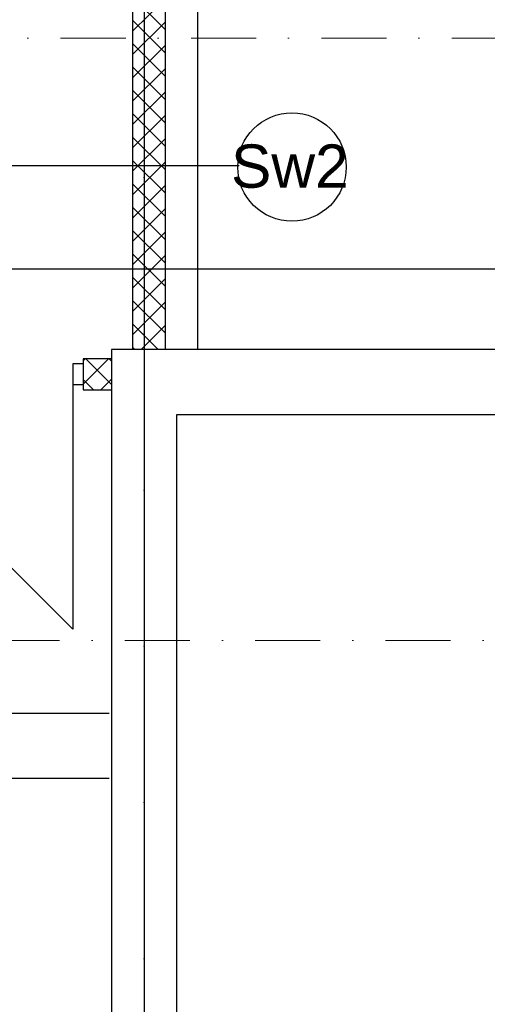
# Model space of a CAD drawing. Header units: millimetres. Extents: x -7023 to 53801, y 9849 to 33561.
# Tile 284 of 537: x 8139 to 8318, y 29353 to 29731. Entities that reach past the tile are written whole.
import ezdxf

# ---------------------------------------------------------------- set-up
doc = ezdxf.new("R2010")
doc.units = ezdxf.units.MM
doc.linetypes.add('DASHDOT', pattern=[1, 0.5, -0.25, 0, -0.25])
doc.linetypes.add('DASHDOTX2', pattern=[2, 1, -0.5, 0, -0.5])
doc.layers.add('.IE_podklad', color=252, linetype='Continuous')
doc.layers.add('PROJEKT osie', color=251, linetype='DASHDOTX2', lineweight=9)
doc.styles.add('Opisowy', font='arial.ttf')

# ---------------------------------------------------------------- blocks, each defined once
blk = doc.blocks.new('OSIE DOMKU')
at = {"layer": 'PROJEKT osie', "ltscale": 30}
blk.add_line((-31062.61, 6226.35), (-31062.61, 4137.08), dxfattribs=at)
at = {"layer": 'PROJEKT osie', "ltscale": 25}
blk.add_line((-33194.97, 5184.65), (-29895.99, 5184.65), dxfattribs=at)

msp = doc.modelspace()

# ---------------------------------------------------------------- linework, layer by layer
at = {"layer": '.IE_podklad', "ltscale": 30}
msp.add_line((8186.46, 30677.14), (8186.46, 28587.88), dxfattribs=at)
at = {"layer": '.IE_podklad'}
for p, q in [((8181.99, 29844.38), (8181.99, 29604.38)), ((8194.49, 29844.38), (8194.49, 29604.38)), ((8194.49, 29727.53), (8181.99, 29740.02)), ((8181.99, 29726.82), (8194.49, 29739.32)), ((8194.49, 29718.55), (8181.99, 29731.04)), ((8181.99, 29717.84), (8194.49, 29730.34)), ((8194.49, 29709.56), (8181.99, 29722.06)), ((8181.99, 29708.86), (8194.49, 29721.36)), ((8194.49, 29700.58), (8181.99, 29713.08)), ((8181.99, 29699.88), (8194.49, 29712.38)), ((8194.49, 29691.6), (8181.99, 29704.1)), ((8181.99, 29690.9), (8194.49, 29703.4)), ((8194.49, 29682.62), (8181.99, 29695.12)), ((8181.99, 29681.92), (8194.49, 29694.42)), ((8194.49, 29673.64), (8181.99, 29686.14)), ((8181.99, 29672.94), (8194.49, 29685.44)), ((8194.49, 29664.66), (8181.99, 29677.16)), ((8181.99, 29663.96), (8194.49, 29676.46)), ((8222.99, 29675.07), (8113.99, 29675.07)), ((8194.49, 29655.68), (8181.99, 29668.18)), ((8181.99, 29654.98), (8194.49, 29667.48)), ((8194.49, 29646.7), (8181.99, 29659.2)), ((8181.99, 29646), (8194.49, 29658.5)), ((8194.49, 29637.72), (8181.99, 29650.22)), ((8181.99, 29637.02), (8194.49, 29649.52)), ((8194.49, 29628.74), (8181.99, 29641.24)), ((8181.99, 29628.04), (8194.49, 29640.53)), ((8194.49, 29619.76), (8181.99, 29632.26)), ((8181.99, 29619.06), (8194.49, 29631.55)), ((8194.49, 29610.78), (8181.99, 29623.28)), ((8181.99, 29610.08), (8194.49, 29622.57)), ((8191.91, 29604.38), (8181.99, 29614.3)), ((8185.27, 29604.38), (8194.49, 29613.59)), ((8535.02, 29604.38), (8173.96, 29604.38)), ((8173.96, 29604.38), (8173.96, 29271.66)), ((8182.93, 29604.38), (8181.99, 29605.32)), ((8194.25, 29604.38), (8194.49, 29604.61)), ((8163, 29600.06), (8163.82, 29600.88)), ((8163, 29591.08), (8172.8, 29600.88)), ((8173.96, 29600.88), (8163, 29600.88)), ((8163, 29600.88), (8163, 29588.88)), ((8173.96, 29590.93), (8164.01, 29600.88)), ((8173.96, 29599.91), (8172.99, 29600.88)), ((8163, 29598.88), (8159, 29598.88)), ((8159, 29598.88), (8159, 29590.88)), ((8163, 29598.88), (8163, 29590.88)), ((8167.03, 29588.88), (8163, 29592.91)), ((8169.78, 29588.88), (8173.96, 29593.06)), ((8065, 29590.88), (8159, 29496.88)), ((8163, 29590.88), (8159, 29590.88)), ((8159, 29590.88), (8159, 29496.88)), ((8163, 29588.88), (8173.96, 29588.88)), ((8198.96, 29271.66), (8198.96, 29579.38)), ((8198.96, 29579.38), (8510.02, 29579.38))]:
    msp.add_line(p, q, dxfattribs=at)
at = {"layer": '.IE_podklad', "ltscale": 0.5}
for p, q in [((8206.99, 29844.38), (8206.99, 29604.38)), ((8173, 29464.37), (7830.99, 29464.38)), ((8173, 29439.37), (7831, 29439.38))]:
    msp.add_line(p, q, dxfattribs=at)
at = {"layer": '.IE_podklad', "linetype": 'DASHDOT', "lineweight": 13, "ltscale": 50}
msp.add_line((6050.17, 29724.12), (8608.47, 29724.12), dxfattribs=at)
at = {"layer": '.IE_podklad', "ltscale": 25}
msp.add_line((6054.1, 29635.45), (9353.09, 29635.45), dxfattribs=at)
at = {"layer": '.IE_podklad', "linetype": 'DASHDOT', "lineweight": 13, "ltscale": 50}
msp.add_lwpolyline([(9105.79, 29492.45), (6642.99, 29492.45)], dxfattribs=at)
at = {"layer": '.IE_podklad'}
msp.add_circle((8243.27, 29674.6), 20.85, dxfattribs=at)

# ---------------------------------------------------------------- block references
msp.add_blockref('OSIE DOMKU', (39249.07, 24450.8), dxfattribs=at)

# ---------------------------------------------------------------- texts
at = {"layer": '.IE_podklad', "linetype": 'Continuous', "style": 'Opisowy'}
msp.add_text('Sw2', height=16.64, dxfattribs=at).set_placement((8219.85, 29666.64))

doc.saveas('drawing.dxf')
